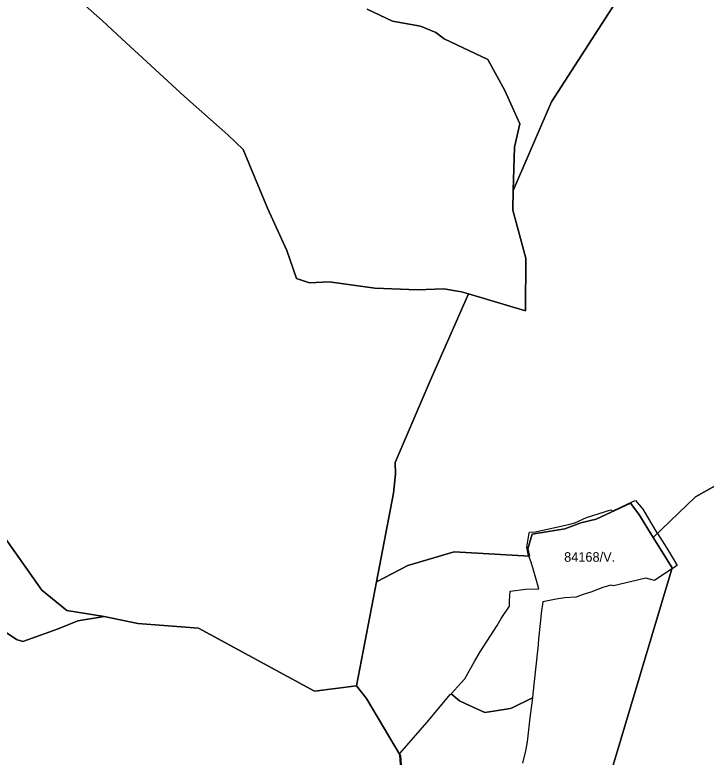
# Model space of a CAD drawing. Extents: x -477304 to -465429, y -1159113 to -1149210.
# Drawn here: x -468438 to -467350, y -1155904 to -1154735 of the extents above; entities that cross this region are included whole.
import ezdxf

# ---------------------------------------------------------------- set-up
doc = ezdxf.new("R2010")
doc.units = 0
doc.layers.add('BPEJ_s', color=7, linetype='Continuous')
doc.layers.add('PUPFL_s', color=7, linetype='Continuous')

msp = doc.modelspace()

# ---------------------------------------------------------------- linework, layer by layer
at = {"layer": 'BPEJ_s'}
for points in [[(-467830.88, -1155922.4), (-467832.06, -1155899.95), (-467832.17, -1155897.83), (-467810.62, -1155873.05), (-467790.05, -1155848.78), (-467770.98, -1155826.29), (-467752.88, -1155805.17), (-467751.56, -1155803.74), (-467736.04, -1155786.91), (-467730.03, -1155780.39), (-467714.52, -1155753.1), (-467705.9, -1155737.94), (-467679.18, -1155696.35), (-467672.72, -1155685.58), (-467659.79, -1155665.76), (-467659.47, -1155659.06), (-467658.92, -1155647.44), (-467658.69, -1155644.56), (-467658.5, -1155642.27), (-467633.93, -1155639.25), (-467613.67, -1155638.82), (-467618.41, -1155622.01), (-467625.74, -1155596.8), (-467629.32, -1155587.05), (-467630.48, -1155583.87), (-467632.2, -1155573.1), (-467628.58, -1155550.92), (-467628.33, -1155549.4), (-467618.84, -1155549.18), (-467564.55, -1155536.9), (-467556.79, -1155534.74), (-467538.69, -1155526.55), (-467500, -1155514.45), (-467496.52, -1155516.44), (-467496.1, -1155516.68), (-467495.67, -1155516.04), (-467495.25, -1155515.41), (-467465.61, -1155501.43), (-467461.32, -1155499.43), (-467449.73, -1155513.29)], [(-467449.73, -1155513.29), (-467427.5, -1155550.55), (-467427.2, -1155551.02), (-467426.86, -1155551.56), (-467415.6, -1155569.09), (-467407.6, -1155581.46), (-467395.71, -1155601.98), (-467396.16, -1155602.27), (-467397.66, -1155603.26), (-467401.2, -1155605.61), (-467404.44, -1155607.75), (-467419.66, -1155617.8), (-467431.32, -1155625.49), (-467445.29, -1155622.1), (-467486.78, -1155631.84), (-467496.1, -1155633.75), (-467500, -1155632.67), (-467512.56, -1155636.43), (-467531.6, -1155643.76), (-467542.02, -1155647.11), (-467555.08, -1155651.87), (-467572.33, -1155652.9), (-467583.13, -1155654.57), (-467586.09, -1155655.11), (-467607.13, -1155658.94), (-467609.7, -1155676.83), (-467610.73, -1155688.41), (-467614.01, -1155717.1), (-467614.78, -1155726.88), (-467618.84, -1155765.35), (-467622.89, -1155803.82), (-467623.66, -1155810.23), (-467627.46, -1155841.65), (-467632.02, -1155879.48), (-467634.53, -1155893.63), (-467639.17, -1155913.19)], [(-467830.88, -1155922.4), (-467832.06, -1155899.95), (-467832.17, -1155897.83), (-467810.62, -1155873.05), (-467790.05, -1155848.78), (-467770.98, -1155826.29), (-467752.88, -1155805.17), (-467751.56, -1155803.74), (-467738.59, -1155814.83), (-467728.25, -1155819.43), (-467698.37, -1155833.08), (-467678.05, -1155829.98), (-467661.6, -1155827.47), (-467658.58, -1155826.75), (-467655.56, -1155826.04), (-467623.66, -1155810.23), (-467627.46, -1155841.65), (-467632.02, -1155879.48), (-467634.53, -1155893.63), (-467639.17, -1155913.19)]]:
    msp.add_lwpolyline(points, dxfattribs=at)
msp.add_lwpolyline([(-467623.66, -1155810.23), (-467655.56, -1155826.04), (-467658.58, -1155826.75), (-467661.6, -1155827.47), (-467678.05, -1155829.98), (-467698.37, -1155833.08), (-467728.25, -1155819.43), (-467738.59, -1155814.83), (-467751.56, -1155803.74), (-467736.04, -1155786.91), (-467730.03, -1155780.39), (-467714.52, -1155753.1), (-467705.9, -1155737.94), (-467679.18, -1155696.35), (-467672.72, -1155685.58), (-467659.79, -1155665.76), (-467659.47, -1155659.06), (-467658.92, -1155647.44), (-467658.69, -1155644.56), (-467658.5, -1155642.27), (-467633.93, -1155639.25), (-467613.67, -1155638.82), (-467618.41, -1155622.01), (-467625.74, -1155596.8), (-467629.32, -1155587.05), (-467630.48, -1155583.87), (-467632.2, -1155573.1), (-467628.58, -1155550.92), (-467628.33, -1155549.4), (-467618.84, -1155549.18), (-467564.55, -1155536.9), (-467556.79, -1155534.74), (-467538.69, -1155526.55), (-467500, -1155514.45), (-467496.52, -1155516.44), (-467496.1, -1155516.68), (-467495.67, -1155516.04), (-467495.25, -1155515.41), (-467465.61, -1155501.43), (-467461.32, -1155499.43), (-467449.73, -1155513.29), (-467427.5, -1155550.55), (-467427.2, -1155551.02), (-467426.86, -1155551.56), (-467415.6, -1155569.09), (-467407.6, -1155581.46), (-467395.71, -1155601.98), (-467396.16, -1155602.27), (-467397.66, -1155603.26), (-467401.2, -1155605.61), (-467404.44, -1155607.75), (-467419.66, -1155617.8), (-467431.32, -1155625.49), (-467445.29, -1155622.1), (-467486.78, -1155631.84), (-467496.1, -1155633.75), (-467500, -1155632.67), (-467512.56, -1155636.43), (-467531.6, -1155643.76), (-467542.02, -1155647.11), (-467555.08, -1155651.87), (-467572.33, -1155652.9), (-467583.13, -1155654.57), (-467586.09, -1155655.11), (-467607.13, -1155658.94), (-467609.7, -1155676.83), (-467610.73, -1155688.41), (-467614.01, -1155717.1), (-467614.78, -1155726.88), (-467618.84, -1155765.35), (-467622.89, -1155803.82)], close=True, dxfattribs=at)
at = {"layer": 'PUPFL_s'}
for points in [[(-467430.33, -1154618.81), (-467593.69, -1154872.31), (-467653.75, -1155012.01), (-467651.99, -1154943.45), (-467643.36, -1154906.75), (-467666.99, -1154854.46), (-467693.65, -1154805.83), (-467762.76, -1154773.06), (-467775.68, -1154763.09), (-467799.77, -1154753.22), (-467843.64, -1154745.26), (-467883.7, -1154726.43)], [(-467784.73, -1155311.21), (-467724.38, -1155174.37), (-467634.23, -1155201.45), (-467634.19, -1155118.17), (-467654.54, -1155042.59), (-467653.75, -1155012.01), (-467593.69, -1154872.31), (-467430.33, -1154618.81)], [(-468331.74, -1154716.93), (-468300.54, -1154744.56), (-468269.65, -1154773.15), (-468171.46, -1154863.69), (-468103.16, -1154924.29), (-468078.81, -1154947.34), (-468040.38, -1155039.88), (-468010.34, -1155106.43), (-467995.01, -1155150.07), (-467974.31, -1155157.22), (-467943.37, -1155155.39), (-467871.49, -1155165.61), (-467804.69, -1155168.4), (-467763.07, -1155166.33), (-467735.18, -1155171.12), (-467724.38, -1155174.37), (-467784.73, -1155311.21), (-467839.42, -1155439.96), (-467839.29, -1155457.98), (-467842.26, -1155488.34), (-467869.11, -1155627.65), (-467900.69, -1155791.44), (-467966.43, -1155799.67), (-468149.03, -1155700.39), (-468244.79, -1155693.36), (-468297.57, -1155682.09), (-468356.47, -1155672.95), (-468395.9, -1155640.98), (-468466.48, -1155541.27)], [(-467883.7, -1154726.43), (-467843.64, -1154745.26), (-467799.77, -1154753.22), (-467775.68, -1154763.09), (-467762.76, -1154773.06), (-467693.65, -1154805.83), (-467666.99, -1154854.46), (-467643.36, -1154906.75), (-467651.99, -1154943.45), (-467653.75, -1155012.01), (-467654.54, -1155042.59), (-467634.19, -1155118.17), (-467634.23, -1155201.45), (-467724.38, -1155174.37), (-467735.18, -1155171.12), (-467763.07, -1155166.33), (-467804.69, -1155168.4), (-467871.49, -1155165.61), (-467943.37, -1155155.39), (-467974.31, -1155157.22), (-467995.01, -1155150.07), (-468010.34, -1155106.43), (-468040.38, -1155039.88), (-468078.81, -1154947.34), (-468103.16, -1154924.29), (-468171.46, -1154863.69), (-468269.65, -1154773.15), (-468300.54, -1154744.56), (-468331.74, -1154716.93)], [(-467309.44, -1155461.87), (-467367.09, -1155493.77), (-467433.56, -1155558.04), (-467456.11, -1155521.27), (-467469.37, -1155503.77), (-467523.04, -1155528.81), (-467547.46, -1155535.04), (-467572.4, -1155544.18), (-467624.21, -1155552.79), (-467631.07, -1155575.87), (-467628.39, -1155587.1), (-467746.95, -1155580.46), (-467819.52, -1155601.9), (-467869.11, -1155627.65), (-467842.26, -1155488.34), (-467839.29, -1155457.98), (-467839.42, -1155439.96), (-467784.73, -1155311.21)], [(-467337.35, -1155964.95), (-467375.39, -1155991.8), (-467383.57, -1156012.26), (-467372.53, -1156009.94), (-467398.84, -1156029.19), (-467446.95, -1156081.22), (-467477.4, -1156103.79), (-467485.76, -1156117.93), (-467490.39, -1156124.53), (-467504.34, -1156109.73), (-467495.37, -1155980.33), (-467501.14, -1155932.12), (-467403.75, -1155605.42), (-467433.56, -1155558.04), (-467367.09, -1155493.77), (-467309.44, -1155461.87)], [(-467819.92, -1156056.37), (-467831.09, -1155901.59), (-467884.68, -1155811.28), (-467900.69, -1155791.44), (-467869.11, -1155627.65), (-467819.52, -1155601.9), (-467746.95, -1155580.46), (-467628.39, -1155587.1), (-467631.07, -1155575.87), (-467624.21, -1155552.79), (-467572.4, -1155544.18), (-467547.46, -1155535.04), (-467523.04, -1155528.81), (-467469.37, -1155503.77), (-467456.11, -1155521.27), (-467433.56, -1155558.04), (-467403.75, -1155605.42), (-467501.14, -1155932.12)], [(-468466.48, -1155541.27), (-468395.9, -1155640.98), (-468356.47, -1155672.95), (-468297.57, -1155682.09), (-468338.91, -1155689.2), (-468370.13, -1155701.61), (-468425.85, -1155721.48), (-468435.49, -1155718.32), (-468517.06, -1155663.8)], [(-468517.06, -1155663.8), (-468435.49, -1155718.32), (-468425.85, -1155721.48), (-468370.13, -1155701.61), (-468338.91, -1155689.2), (-468297.57, -1155682.09), (-468244.79, -1155693.36), (-468149.03, -1155700.39), (-467966.43, -1155799.67), (-467900.69, -1155791.44), (-467884.68, -1155811.28), (-467831.09, -1155901.59), (-467819.92, -1156056.37)]]:
    msp.add_lwpolyline(points, dxfattribs=at)

# ---------------------------------------------------------------- texts
at = {"layer": 'BPEJ_s'}
msp.add_text('84168/V.', height=15, dxfattribs=at).set_placement((-467573.64, -1155596.03))

doc.saveas('drawing.dxf')
